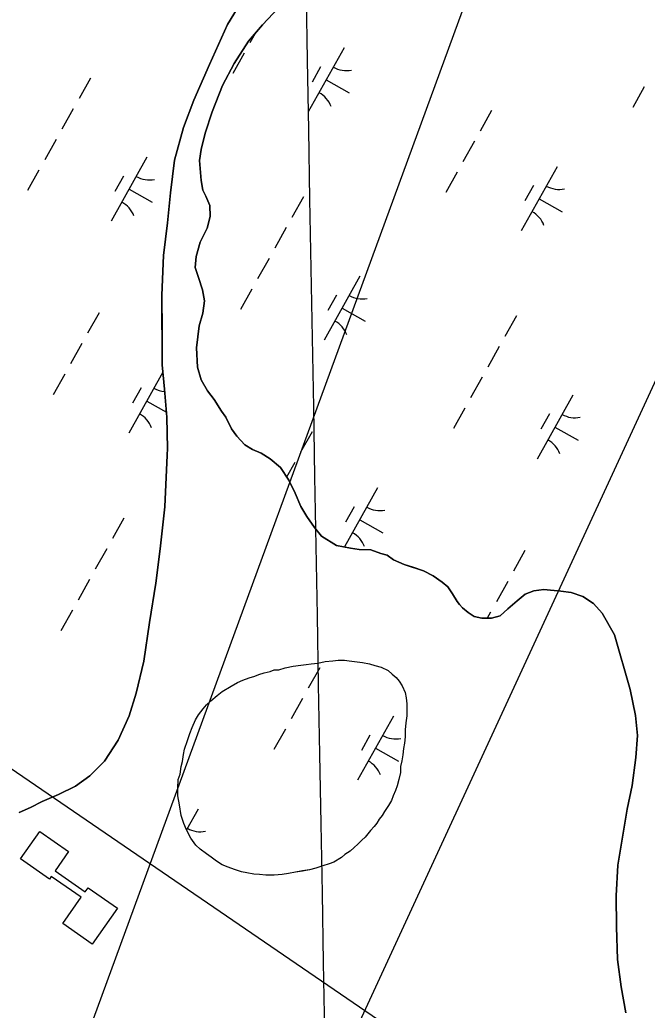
# Model space of a CAD drawing. Extents: x 3923531 to 3943530, y 207391 to 229799.
# Drawn here: x 3935389 to 3935817, y 221095 to 221770 of the extents above; entities that cross this region are included whole.
import ezdxf

# ---------------------------------------------------------------- set-up
doc = ezdxf.new("R2010")
doc.units = 0
for name, color, linetype in [('V-CHAN-DOCK', 7, 'Continuous'), ('V-GRID-MAJR', 7, 'Continuous'), ('V-TOPO-SHOR', 7, 'Continuous'), ('V-UTIL-LINE', 7, 'Continuous'), ('V-WETL-SWMP', 7, 'Continuous')]:
    doc.layers.add(name, color=color, linetype=linetype)

msp = doc.modelspace()

# ---------------------------------------------------------------- linework, layer by layer
at = {"layer": 'V-CHAN-DOCK'}
msp.add_lwpolyline([(3935402.98, 221216.68), (3935422.6, 221202.96), (3935413.38, 221189.77), (3935433.98, 221175.38), (3935435.94, 221178.17), (3935455.86, 221164.25), (3935438.74, 221139.76), (3935418.64, 221153.8), (3935431.17, 221171.74), (3935410.76, 221186.01), (3935409.5, 221184.2), (3935389.87, 221197.92), (3935402.98, 221216.68)], dxfattribs=at)
at = {"layer": 'V-GRID-MAJR'}
msp.add_spline([(3935779.93, 210874.81), (3935760.83, 211942.59), (3935652.4, 218002.59), (3935543.98, 224062.57), (3935501.82, 226418.85)], degree=3, dxfattribs=at)
at = {"layer": 'V-TOPO-SHOR'}
for points in [[(3935542.04, 221785.49), (3935530.98, 221767.21), (3935518.75, 221739.8), (3935508.1, 221715.56), (3935501, 221696.89), (3935494.71, 221674.65), (3935492, 221652.42), (3935490.07, 221631.78), (3935487.35, 221609.55), (3935486.23, 221582.56), (3935486.3, 221557.96), (3935486.36, 221534.95), (3935487.99, 221518.28), (3935489.63, 221499.24), (3935490.08, 221477.81), (3935489.7, 221473.45), (3935488.2, 221438.12), (3935485.11, 221409.55), (3935482, 221386.12), (3935477.7, 221359.13), (3935473.81, 221332.93), (3935468.7, 221311.08), (3935463.98, 221295.6), (3935456.49, 221278.91), (3935447, 221264.6), (3935437.11, 221254.65), (3935427.21, 221247.48)], [(3935644.26, 221402.03), (3935639.88, 221405.2), (3935635.52, 221406.38), (3935628.76, 221408.74), (3935620.83, 221409.11), (3935614.87, 221409.89), (3935605.34, 221411.85), (3935595.01, 221418.17), (3935590.23, 221424.11), (3935585.05, 221431.64), (3935581.06, 221438.37), (3935577.07, 221447.49), (3935572.68, 221456.21), (3935567.1, 221464.92), (3935559.94, 221470.86), (3935553.98, 221474.81), (3935548.02, 221477.17), (3935542.85, 221480.33), (3935537.28, 221486.27), (3935533.7, 221491.42), (3935529.71, 221499.35), (3935526.92, 221503.31), (3935521.74, 221511.23), (3935517.36, 221517.17), (3935512.98, 221524.7), (3935510.57, 221533.42), (3935509.74, 221546.52), (3935511.69, 221561.6), (3935514.04, 221570.34), (3935515.21, 221578.68), (3935514, 221586.21), (3935511.2, 221594.54), (3935508.8, 221601.28), (3935509.57, 221608.82), (3935512.33, 221618.75), (3935517.06, 221628.28), (3935519.02, 221636.22), (3935519, 221643.76), (3935516.21, 221650.11), (3935514.21, 221654.07), (3935513.01, 221660.81), (3935511.78, 221674.3), (3935512.95, 221681.84), (3935515.7, 221692.96), (3935520.42, 221707.66), (3935527.52, 221725.53), (3935535.41, 221740.64), (3935545.29, 221755.74), (3935554.79, 221766.88), (3935569.43, 221782.39)], [(3935802.62, 221092.93), (3935799.4, 221110.78), (3935796.97, 221129.42), (3935796.12, 221151.64), (3935796.06, 221172.68), (3935797.19, 221193.71), (3935800.32, 221212.77), (3935803.44, 221231.82), (3935806.97, 221248.1), (3935809.3, 221267.16), (3935810.45, 221282.24), (3935809.22, 221295.73), (3935805.61, 221313.58), (3935794.79, 221350.85), (3935786.42, 221365.51), (3935780.45, 221372.24), (3935773.29, 221376.98), (3935765.35, 221379.74), (3935758.2, 221380.51), (3935746.69, 221381.67), (3935739.95, 221380.86), (3935734, 221378.46), (3935728.46, 221374.08), (3935722.12, 221368.51), (3935716.98, 221363.74), (3935711.03, 221362.13), (3935704.29, 221362.11), (3935699.12, 221363.29), (3935695.15, 221366.06), (3935691.17, 221369.22), (3935689.18, 221371.6), (3935687.58, 221373.58), (3935684.4, 221378.73), (3935681.21, 221383.48), (3935677.23, 221386.64), (3935671.27, 221390.99), (3935664.52, 221394.55), (3935657.37, 221396.91), (3935651.41, 221398.88), (3935644.26, 221402.03)], [(3935628.49, 221217.21), (3935624.93, 221212.83), (3935622.56, 221210.84), (3935619.78, 221208.05), (3935617.41, 221205.67), (3935614.64, 221203.28), (3935611.07, 221200.89), (3935608.69, 221198.9), (3935603.54, 221195.71), (3935600.37, 221194.51), (3935596.01, 221193.3), (3935591.25, 221191.7), (3935586.89, 221190.5), (3935582.12, 221189.69), (3935577.36, 221188.89), (3935572.6, 221188.08), (3935568.24, 221187.27), (3935562.68, 221186.86), (3935557.12, 221186.85), (3935552.76, 221187.24), (3935548.79, 221187.62), (3935544.02, 221188.4), (3935540.45, 221189.19), (3935535.68, 221190.76), (3935531.31, 221192.34), (3935527.33, 221193.91), (3935523.36, 221196.29), (3935519.78, 221199.05), (3935516.6, 221201.43), (3935512.22, 221204.59), (3935509.44, 221207.36), (3935505.85, 221212.12), (3935503.06, 221217.67), (3935501.06, 221222.03), (3935499.46, 221227.58), (3935498.25, 221234.72), (3935497.04, 221241.07), (3935497.02, 221246.23), (3935497.41, 221252.18), (3935498.59, 221255.76), (3935499.37, 221260.92), (3935500.15, 221264.5), (3935500.94, 221269.26), (3935501.72, 221272.84), (3935503.69, 221278.8), (3935505.26, 221283.56), (3935506.84, 221287.54), (3935509.21, 221292.71), (3935511.18, 221296.28), (3935514.35, 221300.26), (3935516.72, 221303.05), (3935519.49, 221305.83), (3935523.85, 221309.42), (3935527.42, 221312.21), (3935533.36, 221315.79), (3935537.72, 221318.19), (3935541.29, 221319.78), (3935545.65, 221321.38), (3935549.62, 221322.58), (3935552.39, 221323.78), (3935555.96, 221324.98), (3935559.93, 221325.79), (3935562.7, 221326.99), (3935565.88, 221326.99), (3935570.24, 221328.2), (3935575.79, 221329.4), (3935580.95, 221330.21), (3935584.53, 221330.62), (3935588.1, 221331.02), (3935592.46, 221331.43), (3935597.62, 221332.64), (3935602.78, 221333.05), (3935606.35, 221333.45), (3935610.72, 221333.47), (3935613.89, 221333.08), (3935617.47, 221332.69), (3935623.03, 221331.91), (3935627.79, 221331.13), (3935631.37, 221329.95), (3935635.74, 221328.77), (3935640.51, 221326.4), (3935643.29, 221324.03), (3935646.08, 221321.65), (3935648.07, 221319.27), (3935650.06, 221316.11), (3935652.06, 221311.35), (3935652.86, 221307.78), (3935653.27, 221303.81), (3935653.28, 221299.05), (3935653.29, 221295.47), (3935652.51, 221290.71), (3935652.13, 221285.94), (3935652.14, 221281.18), (3935651.75, 221276.81), (3935650.97, 221273.24), (3935650.58, 221268.87), (3935649.8, 221264.9), (3935649.02, 221260.93), (3935649.03, 221256.96), (3935647.85, 221252.19), (3935646.67, 221247.82)], [(3935427.21, 221247.48), (3935415.71, 221241.9), (3935404.62, 221237.11), (3935396.69, 221233.12), (3935388.76, 221229.52)], [(3935646.67, 221247.82), (3935645.49, 221244.64), (3935643.91, 221241.07), (3935642.73, 221237.89), (3935640.75, 221234.31), (3935637.98, 221230.33), (3935636.41, 221227.55), (3935634.43, 221225.16), (3935632.85, 221222.38), (3935630.87, 221219.99), (3935628.49, 221217.21)]]:
    msp.add_lwpolyline(points, dxfattribs=at)
at = {"layer": 'V-UTIL-LINE'}
msp.add_line((3933790.65, 222348.75), (3937515.29, 219801.86), dxfattribs=at)
for points in [[(3936636.37, 224015.9), (3936525.62, 224056.17), (3935321.28, 220766.16), (3935347.69, 220401.84), (3934871.29, 219561.15), (3934439.51, 219247.4), (3932085.86, 216616.76), (3928247.61, 212430.32)], [(3936103.37, 223826.38), (3936685.98, 223703.71), (3936312.74, 222585.97), (3935348.71, 220497.13)]]:
    msp.add_lwpolyline(points, dxfattribs=at)
at = {"layer": 'V-WETL-SWMP'}
for p, q in [((3935530.98, 221767.21), (3935542.04, 221785.49)), ((3935569.43, 221782.39), (3935554.79, 221766.88)), ((3935518.75, 221739.8), (3935530.98, 221767.21)), ((3935554.79, 221766.88), (3935545.29, 221755.74)), ((3935549.88, 221761.13), (3935546.26, 221754.64)), ((3935545.29, 221755.74), (3935535.41, 221740.63)), ((3935542.36, 221747.66), (3935534.56, 221733.69)), ((3935610.45, 221751.2), (3935586.06, 221707.55)), ((3935508.1, 221715.56), (3935518.75, 221739.8)), ((3935535.41, 221740.63), (3935527.52, 221725.53)), ((3935594.45, 221738.37), (3935588.59, 221727.9)), ((3935437.49, 221730.64), (3935429.69, 221716.67)), ((3935527.52, 221725.53), (3935520.42, 221707.66)), ((3935598.26, 221729.37), (3935613.97, 221720.59)), ((3935815.2, 221724.62), (3935807.39, 221710.65)), ((3935501, 221696.89), (3935508.1, 221715.56)), ((3935425.79, 221709.69), (3935417.98, 221695.72)), ((3935520.42, 221707.66), (3935515.7, 221692.96)), ((3935710.98, 221708.44), (3935703.18, 221694.47)), ((3935494.71, 221674.65), (3935501, 221696.89)), ((3935515.7, 221692.96), (3935512.95, 221681.84)), ((3935414.08, 221688.74), (3935406.28, 221674.77)), ((3935699.28, 221687.49), (3935691.47, 221673.52)), ((3935512.95, 221681.84), (3935511.78, 221674.3)), ((3935476.04, 221676.55), (3935451.66, 221632.9)), ((3935492, 221652.42), (3935494.71, 221674.65)), ((3935511.78, 221674.3), (3935513.01, 221660.81)), ((3935402.38, 221667.78), (3935394.57, 221653.82)), ((3935687.57, 221666.53), (3935679.77, 221652.57)), ((3935755.66, 221670.07), (3935731.28, 221626.42)), ((3935460.04, 221663.72), (3935454.19, 221653.25)), ((3935513.01, 221660.81), (3935514.21, 221654.07)), ((3935463.85, 221654.72), (3935479.56, 221645.95)), ((3935490.07, 221631.78), (3935492, 221652.42)), ((3935514.21, 221654.07), (3935516.21, 221650.11)), ((3935739.66, 221657.25), (3935733.81, 221646.77)), ((3935516.21, 221650.11), (3935519, 221643.76)), ((3935582.71, 221649.52), (3935574.9, 221635.55)), ((3935743.47, 221648.25), (3935759.18, 221639.47)), ((3935519, 221643.76), (3935519.02, 221636.22)), ((3935487.35, 221609.55), (3935490.07, 221631.78)), ((3935519.02, 221636.22), (3935517.06, 221628.28)), ((3935517.06, 221628.28), (3935512.32, 221618.75)), ((3935571, 221628.57), (3935563.2, 221614.6)), ((3935512.32, 221618.75), (3935509.57, 221608.82)), ((3935486.23, 221582.56), (3935487.35, 221609.55)), ((3935509.57, 221608.82), (3935508.8, 221601.28)), ((3935559.3, 221607.61), (3935551.49, 221593.64)), ((3935508.8, 221601.28), (3935511.2, 221594.54)), ((3935511.2, 221594.54), (3935514, 221586.21)), ((3935621.26, 221595.42), (3935596.87, 221551.77)), ((3935514, 221586.21), (3935515.21, 221578.67)), ((3935547.59, 221586.66), (3935539.79, 221572.69)), ((3935486.36, 221534.95), (3935486.23, 221582.56)), ((3935515.21, 221578.67), (3935514.04, 221570.34)), ((3935605.25, 221582.6), (3935599.4, 221572.12)), ((3935443.38, 221570.48), (3935435.57, 221556.51)), ((3935514.04, 221570.34), (3935511.68, 221561.6)), ((3935609.06, 221573.6), (3935624.78, 221564.82)), ((3935727.92, 221568.39), (3935720.12, 221554.42)), ((3935511.68, 221561.6), (3935509.74, 221546.52)), ((3935431.67, 221549.53), (3935423.87, 221535.56)), ((3935509.74, 221546.52), (3935510.57, 221533.42)), ((3935716.21, 221547.44), (3935708.41, 221533.47)), ((3935486.85, 221529.95), (3935463.67, 221488.46)), ((3935487.99, 221518.28), (3935486.36, 221534.95)), ((3935510.57, 221533.42), (3935512.97, 221524.7)), ((3935419.97, 221528.57), (3935412.16, 221514.61)), ((3935512.97, 221524.7), (3935517.36, 221517.17)), ((3935704.51, 221526.49), (3935696.71, 221512.52)), ((3935472.05, 221519.29), (3935466.2, 221508.81)), ((3935489.63, 221499.24), (3935487.99, 221518.28)), ((3935517.36, 221517.17), (3935521.74, 221511.23)), ((3935475.86, 221510.29), (3935489.33, 221502.77)), ((3935521.74, 221511.23), (3935526.92, 221503.31)), ((3935766.47, 221514.3), (3935742.08, 221470.65)), ((3935526.92, 221503.31), (3935529.71, 221499.35)), ((3935692.8, 221505.54), (3935685, 221491.57)), ((3935490.08, 221477.81), (3935489.63, 221499.24)), ((3935529.71, 221499.35), (3935533.7, 221491.42)), ((3935750.47, 221501.48), (3935744.62, 221491)), ((3935533.7, 221491.42), (3935537.28, 221486.27)), ((3935588.59, 221489.35), (3935580.79, 221475.39)), ((3935754.28, 221492.48), (3935769.99, 221483.7)), ((3935537.28, 221486.27), (3935542.85, 221480.33)), ((3935489.7, 221473.45), (3935490.08, 221477.81)), ((3935542.85, 221480.33), (3935548.02, 221477.17)), ((3935548.02, 221477.17), (3935553.98, 221474.81)), ((3935488.2, 221438.12), (3935489.7, 221473.45)), ((3935553.98, 221474.81), (3935559.94, 221470.86)), ((3935559.94, 221470.86), (3935567.1, 221464.92)), ((3935576.89, 221468.4), (3935571.29, 221458.38)), ((3935567.1, 221464.92), (3935572.68, 221456.21)), ((3935572.68, 221456.21), (3935577.07, 221447.49)), ((3935633.27, 221450.99), (3935610.78, 221410.73)), ((3935577.07, 221447.49), (3935581.06, 221438.37)), ((3935485.11, 221409.54), (3935488.2, 221438.12)), ((3935581.06, 221438.37), (3935585.05, 221431.64)), ((3935617.27, 221438.16), (3935611.41, 221427.69)), ((3935460.31, 221430.43), (3935452.51, 221416.46)), ((3935585.05, 221431.64), (3935590.23, 221424.11)), ((3935621.08, 221429.16), (3935636.79, 221420.38)), ((3935590.23, 221424.11), (3935595.01, 221418.17)), ((3935595.01, 221418.17), (3935605.34, 221411.85)), ((3935448.61, 221409.48), (3935440.81, 221395.51)), ((3935481.99, 221386.12), (3935485.11, 221409.54)), ((3935605.34, 221411.85), (3935614.87, 221409.89)), ((3935614.87, 221409.89), (3935620.82, 221409.11)), ((3935620.82, 221409.11), (3935628.76, 221408.74)), ((3935628.76, 221408.74), (3935635.51, 221406.38)), ((3935733.8, 221408.23), (3935726, 221394.26)), ((3935635.51, 221406.38), (3935639.88, 221405.2)), ((3935639.88, 221405.2), (3935644.26, 221402.03)), ((3935644.26, 221402.03), (3935651.41, 221398.88)), ((3935651.41, 221398.88), (3935664.51, 221394.55)), ((3935664.51, 221394.55), (3935671.27, 221390.99)), ((3935436.9, 221388.53), (3935429.1, 221374.56)), ((3935671.27, 221390.99), (3935677.23, 221386.65)), ((3935722.1, 221387.28), (3935714.3, 221373.31)), ((3935477.7, 221359.13), (3935481.99, 221386.12)), ((3935677.23, 221386.65), (3935681.21, 221383.48)), ((3935681.21, 221383.48), (3935684.4, 221378.73)), ((3935734, 221378.46), (3935739.95, 221380.86)), ((3935739.95, 221380.86), (3935746.69, 221381.67)), ((3935746.69, 221381.67), (3935758.2, 221380.51)), ((3935758.2, 221380.51), (3935765.35, 221379.74)), ((3935684.4, 221378.73), (3935687.59, 221373.58)), ((3935722.12, 221368.51), (3935728.46, 221374.08)), ((3935728.46, 221374.08), (3935734, 221378.46)), ((3935765.35, 221379.74), (3935773.29, 221376.98)), ((3935773.29, 221376.98), (3935780.45, 221372.24)), ((3935425.2, 221367.58), (3935417.4, 221353.61)), ((3935687.59, 221373.58), (3935689.18, 221371.6)), ((3935689.18, 221371.6), (3935691.17, 221369.22)), ((3935691.17, 221369.22), (3935695.15, 221366.06)), ((3935716.98, 221363.74), (3935722.12, 221368.51)), ((3935780.45, 221372.24), (3935786.42, 221365.51)), ((3935695.15, 221366.06), (3935699.12, 221363.29)), ((3935699.12, 221363.29), (3935704.28, 221362.11)), ((3935704.28, 221362.11), (3935711.03, 221362.13)), ((3935710.39, 221366.32), (3935708.05, 221362.12)), ((3935711.03, 221362.13), (3935716.98, 221363.74)), ((3935786.42, 221365.51), (3935794.79, 221350.85)), ((3935473.8, 221332.93), (3935477.7, 221359.13)), ((3935794.79, 221350.85), (3935805.6, 221313.58)), ((3935468.7, 221311.09), (3935473.8, 221332.93)), ((3935593.82, 221328.36), (3935586.02, 221314.39)), ((3935805.6, 221313.58), (3935809.22, 221295.73)), ((3935463.98, 221295.6), (3935468.7, 221311.09)), ((3935582.12, 221307.4), (3935574.31, 221293.44)), ((3935456.49, 221278.91), (3935463.98, 221295.6)), ((3935644.08, 221295.22), (3935619.69, 221251.57)), ((3935809.22, 221295.73), (3935810.45, 221282.24)), ((3935570.41, 221286.45), (3935562.61, 221272.48)), ((3935628.08, 221282.39), (3935622.22, 221271.92)), ((3935810.45, 221282.24), (3935809.3, 221267.16)), ((3935447, 221264.6), (3935456.49, 221278.91)), ((3935631.88, 221273.39), (3935647.6, 221264.61)), ((3935809.3, 221267.16), (3935806.97, 221248.1)), ((3935437.11, 221254.65), (3935447, 221264.6)), ((3935427.21, 221247.48), (3935437.11, 221254.65)), ((3935415.71, 221241.9), (3935427.21, 221247.48)), ((3935806.97, 221248.1), (3935803.44, 221231.82)), ((3935404.62, 221237.11), (3935415.71, 221241.9)), ((3935388.76, 221229.52), (3935396.69, 221233.12)), ((3935396.69, 221233.12), (3935404.62, 221237.11)), ((3935510.88, 221231.9), (3935503, 221217.8)), ((3935803.44, 221231.82), (3935797.19, 221193.71)), ((3935797.19, 221193.71), (3935796.06, 221172.68)), ((3935796.06, 221172.68), (3935796.12, 221151.64)), ((3935796.12, 221151.64), (3935796.97, 221129.42)), ((3935796.97, 221129.42), (3935799.4, 221110.78)), ((3935799.4, 221110.78), (3935802.62, 221092.93))]:
    msp.add_line(p, q, dxfattribs=at)
for points in [[(3935646.67, 221247.82), (3935645.49, 221244.64), (3935643.91, 221241.07), (3935642.73, 221237.89), (3935640.75, 221234.31), (3935637.98, 221230.33), (3935636.41, 221227.55), (3935634.43, 221225.16), (3935632.85, 221222.38), (3935630.87, 221219.99), (3935628.49, 221217.21), (3935624.93, 221212.83), (3935622.56, 221210.84), (3935619.79, 221208.05), (3935617.41, 221205.67), (3935614.64, 221203.28), (3935611.07, 221200.89), (3935608.7, 221198.9), (3935603.54, 221195.71), (3935600.37, 221194.51), (3935596.01, 221193.3), (3935591.25, 221191.7), (3935586.89, 221190.5), (3935582.12, 221189.7), (3935577.36, 221188.89), (3935572.6, 221188.08), (3935568.24, 221187.28), (3935562.68, 221186.86), (3935557.12, 221186.85), (3935552.76, 221187.23), (3935548.79, 221187.62), (3935544.02, 221188.4), (3935540.45, 221189.19), (3935535.68, 221190.76), (3935531.31, 221192.34), (3935527.33, 221193.91), (3935523.36, 221196.29), (3935519.78, 221199.05), (3935516.6, 221201.43), (3935512.22, 221204.59), (3935509.44, 221207.36), (3935505.85, 221212.12), (3935503.06, 221217.67), (3935501.06, 221222.03), (3935499.46, 221227.58), (3935498.25, 221234.72), (3935497.04, 221241.07), (3935497.03, 221246.23), (3935497.41, 221252.18), (3935498.59, 221255.76), (3935499.37, 221260.92), (3935500.15, 221264.5), (3935500.93, 221269.26), (3935501.72, 221272.84), (3935503.69, 221278.8), (3935505.26, 221283.57), (3935506.84, 221287.54), (3935509.21, 221292.71), (3935511.18, 221296.28), (3935514.35, 221300.26), (3935516.72, 221303.05), (3935519.49, 221305.83), (3935523.85, 221309.42), (3935527.42, 221312.21), (3935533.36, 221315.79), (3935537.72, 221318.19), (3935541.29, 221319.78), (3935545.65, 221321.38), (3935549.62, 221322.58), (3935552.39, 221323.78), (3935555.96, 221324.98), (3935559.93, 221325.79), (3935562.7, 221326.99), (3935565.88, 221326.99), (3935570.24, 221328.2), (3935575.8, 221329.4), (3935580.95, 221330.21), (3935584.53, 221330.62), (3935588.1, 221331.02), (3935592.46, 221331.43), (3935597.62, 221332.64), (3935602.78, 221333.05), (3935606.35, 221333.45), (3935610.72, 221333.47), (3935613.89, 221333.08), (3935617.47, 221332.69), (3935623.03, 221331.91), (3935627.79, 221331.13), (3935631.37, 221329.95), (3935635.74, 221328.77), (3935640.51, 221326.4), (3935643.29, 221324.03), (3935646.08, 221321.65), (3935648.07, 221319.28), (3935650.06, 221316.11), (3935652.06, 221311.35), (3935652.86, 221307.78), (3935653.27, 221303.81), (3935653.28, 221299.05), (3935653.29, 221295.47), (3935652.51, 221290.71)], [(3935652.51, 221290.71), (3935652.13, 221285.94), (3935652.14, 221281.18), (3935651.75, 221276.81), (3935650.97, 221273.24), (3935650.58, 221268.87), (3935649.8, 221264.9), (3935649.02, 221260.93), (3935649.03, 221256.96), (3935647.85, 221252.19), (3935646.67, 221247.82)]]:
    msp.add_lwpolyline(points, dxfattribs=at)
for centre, start, end in [((3935611.93, 221753.37), 240.03808, 281.58174), ((3935584.99, 221705.14), 20.03808, 61.58174), ((3935477.53, 221678.72), 240.03808, 281.58174), ((3935757.15, 221672.24), 240.03808, 281.58174), ((3935450.59, 221630.49), 20.03808, 61.58174), ((3935730.2, 221624.02), 20.03808, 61.58174), ((3935622.74, 221597.6), 240.03808, 281.58174), ((3935595.8, 221549.37), 20.03808, 61.58174), ((3935489.54, 221534.28), 240.03808, 265.39106), ((3935462.6, 221486.06), 20.03808, 61.58174), ((3935767.96, 221516.47), 240.03808, 281.58174), ((3935741.01, 221468.25), 20.03808, 61.58174), ((3935634.75, 221453.16), 240.03808, 281.58174), ((3935607.81, 221404.93), 20.03808, 61.58174), ((3935645.56, 221297.39), 240.03808, 281.58174), ((3935618.62, 221249.16), 20.03808, 61.58174), ((3935512.36, 221234.08), 240.03808, 281.58174)]:
    msp.add_arc(centre, 17.62, start, end, dxfattribs=at)

doc.saveas('drawing.dxf')
